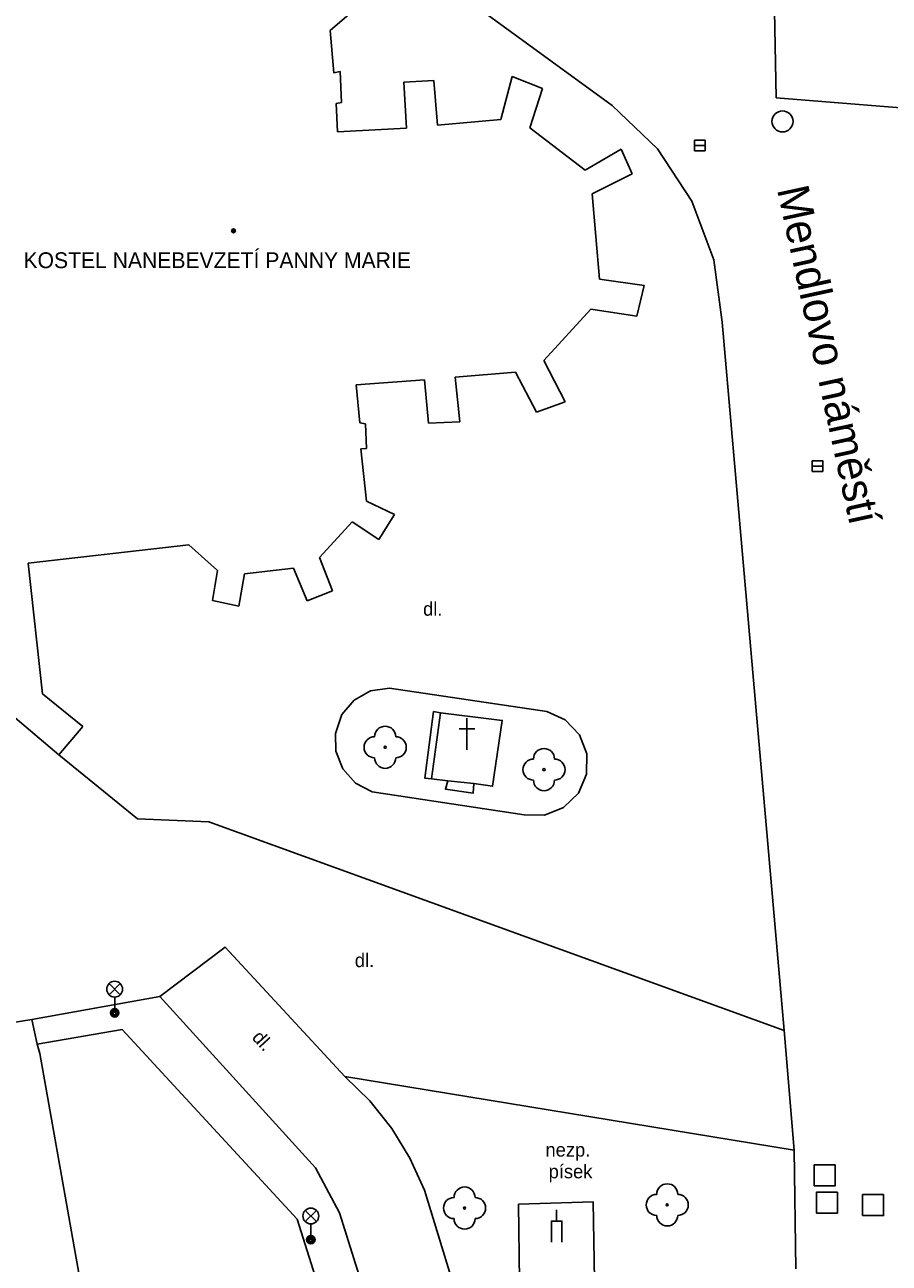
# Model space of a CAD drawing. Extents: x -600309 to -598967, y -1161267 to -1160292.
# Drawn here: x -599181.5 to -599140.4, y -1161051.1 to -1160992.3 of the extents above; entities that cross this region are included whole.
import ezdxf

# ---------------------------------------------------------------- set-up
doc = ezdxf.new("R2010")
doc.units = 0
for name, color, linetype in [('Level 11', 7, 'Continuous'), ('Level 22', 7, 'Continuous'), ('Level 26', 7, 'Continuous'), ('Level 27', 7, 'Continuous'), ('Level 33', 7, 'Continuous'), ('Level 38', 7, 'Continuous'), ('Level 39', 7, 'Continuous'), ('Level 40', 7, 'Continuous'), ('Level 41', 7, 'Continuous'), ('Level 5', 7, 'Continuous'), ('Level 50', 7, 'Continuous'), ('Level 7', 7, 'Continuous'), ('Level 8', 7, 'Continuous')]:
    doc.layers.add(name, color=color, linetype=linetype)

msp = doc.modelspace()

# ---------------------------------------------------------------- linework, layer by layer
at = {"layer": 'Level 11'}
for points in [[(-599153.59, -1160996.14), (-599176.02, -1160979.81)], [(-599153.59, -1160996.14), (-599151.44, -1160998.2), (-599149.8, -1161000.68), (-599148.76, -1161003.4699), (-599148.36, -1161006.42)], [(-599145.42, -1161040.03), (-599148.36, -1161006.42)], [(-599164.9699, -1161028.7), (-599165.77, -1161028.29), (-599166.37, -1161027.62), (-599166.7, -1161026.78), (-599166.7199, -1161025.94), (-599166.4099, -1161025.04), (-599165.83, -1161024.36), (-599165.05, -1161023.92), (-599164.1599, -1161023.78)], [(-599164.1599, -1161023.78), (-599156.69, -1161024.89)], [(-599162.1599, -1161028.09), (-599162.48, -1161028.05), (-599162.07, -1161024.89)], [(-599161.73, -1161024.95), (-599162.1599, -1161028.09)], [(-599162.07, -1161024.89), (-599161.73, -1161024.95)], [(-599161.73, -1161024.95), (-599158.8, -1161025.32), (-599159.26, -1161028.44), (-599160.15, -1161028.31)], [(-599156.69, -1161024.89), (-599155.81, -1161025.29), (-599155.14, -1161026), (-599154.79, -1161026.9), (-599154.81, -1161027.87), (-599155.19, -1161028.76), (-599155.89, -1161029.44), (-599156.79, -1161029.81), (-599157.76, -1161029.8)], [(-599179.85, -1161026.95), (-599176.11, -1161029.98), (-599172.73, -1161030.12), (-599145.42, -1161040.03)], [(-599161.38, -1161028.19), (-599162.1599, -1161028.09)], [(-599160.15, -1161028.31), (-599160.18, -1161028.76), (-599161.5, -1161028.57), (-599161.38, -1161028.19)], [(-599160.15, -1161028.31), (-599161.38, -1161028.19)], [(-599157.76, -1161029.8), (-599164.9699, -1161028.7)], [(-599166.28, -1161042.21), (-599171.96, -1161036.07), (-599175.05, -1161038.42)], [(-599175.05, -1161038.42), (-599181.14, -1161039.51)], [(-599159.71, -1161076.94), (-599157.84, -1161076.35), (-599166.53, -1161048.68), (-599167.6599, -1161046.54), (-599175.05, -1161038.42)], [(-599144.95, -1161045.7), (-599145.42, -1161040.03)], [(-599144.95, -1161045.7), (-599166.28, -1161042.21)], [(-599166.28, -1161042.21), (-599165.09, -1161043.37), (-599164.05, -1161044.67), (-599163.19, -1161046.09), (-599162.5, -1161047.6)], [(-599144.86, -1161051.33), (-599144.95, -1161045.7)], [(-599162.5, -1161047.6), (-599157.42, -1161064.19)], [(-599158.03, -1161048.27), (-599154.48, -1161048.1599), (-599154.42, -1161051.87), (-599157.99, -1161051.9099), (-599158.03, -1161048.27)]]:
    msp.add_lwpolyline(points, dxfattribs=at)
at = {"layer": 'Level 22'}
for centre in [(-599164.36, -1161026.59), (-599156.82, -1161027.65), (-599160.59, -1161048.45), (-599150.9699, -1161048.3)]:
    msp.add_circle(centre, 0.05, dxfattribs=at)
for centre, start, end in [((-599164.36, -1161026.09), 0, 180), ((-599164.86, -1161026.59), 90, 270), ((-599163.86, -1161026.59), 270, 90), ((-599156.82, -1161027.15), 0, 180), ((-599164.36, -1161027.09), 180, 0), ((-599157.32, -1161027.65), 90, 270), ((-599156.32, -1161027.65), 270, 90), ((-599156.82, -1161028.15), 180, 0), ((-599150.9699, -1161047.8), 0, 180), ((-599160.59, -1161047.95), 0, 180), ((-599151.4699, -1161048.3), 90, 270), ((-599150.4699, -1161048.3), 270, 90), ((-599161.09, -1161048.45), 90, 270), ((-599160.09, -1161048.45), 270, 90), ((-599160.59, -1161048.95), 180, 0), ((-599150.9699, -1161048.8), 180, 0)]:
    msp.add_arc(centre, 0.5, start, end, dxfattribs=at)
at = {"layer": 'Level 26'}
for points in [[(-599144, -1161047.4), (-599143, -1161047.4), (-599143, -1161046.4), (-599144, -1161046.4)], [(-599143.89, -1161048.7), (-599142.89, -1161048.7), (-599142.89, -1161047.7), (-599143.89, -1161047.7)], [(-599141.7, -1161048.81), (-599140.7, -1161048.81), (-599140.7, -1161047.81), (-599141.7, -1161047.81)]]:
    msp.add_lwpolyline(points, close=True, dxfattribs=at)
at = {"layer": 'Level 27'}
for p, q in [((-599149.67, -1160998.04), (-599149.17, -1160998.04)), ((-599144.09, -1161013.25), (-599143.59, -1161013.25))]:
    msp.add_line(p, q, dxfattribs=at)
for points in [[(-599149.67, -1160998.29), (-599149.17, -1160998.29), (-599149.17, -1160997.79), (-599149.67, -1160997.79)], [(-599144.09, -1161013.5), (-599143.59, -1161013.5), (-599143.59, -1161013), (-599144.09, -1161013)]]:
    msp.add_lwpolyline(points, close=True, dxfattribs=at)
msp.add_circle((-599145.5, -1160996.9), 0.5, dxfattribs=at)
at = {"layer": 'Level 33'}
for p, q in [((-599177.465, -1161038.33), (-599176.935, -1161037.8)), ((-599177.465, -1161037.8), (-599176.935, -1161038.33)), ((-599177.2, -1161038.44), (-599177.2, -1161039.19)), ((-599168.155, -1161049.09), (-599167.625, -1161048.56)), ((-599168.155, -1161048.56), (-599167.625, -1161049.09)), ((-599167.89, -1161049.2), (-599167.89, -1161049.95))]:
    msp.add_line(p, q, dxfattribs=at)
for centre, radius in [((-599177.2, -1161038.065), 0.375), ((-599177.2, -1161039.19), 0.2), ((-599177.2, -1161039.19), 0.1445), ((-599177.2, -1161039.19), 0.0876), ((-599167.89, -1161048.825), 0.375), ((-599167.89, -1161049.95), 0.2), ((-599167.89, -1161049.95), 0.1445), ((-599167.89, -1161049.95), 0.0876)]:
    msp.add_circle(centre, radius, dxfattribs=at)
at = {"layer": 'Level 38'}
msp.add_line((-599156.2199, -1161049.07), (-599156.2199, -1161048.54), dxfattribs=at)
msp.add_lwpolyline([(-599156.4699, -1161050.07), (-599156.4699, -1161049.07), (-599155.9699, -1161049.07), (-599155.9699, -1161050.07)], dxfattribs=at)
at = {"layer": 'Level 39'}
for radius in [0.09, 0.0398]:
    msp.add_circle((-599171.56, -1161002.09), radius, dxfattribs=at)
at = {"layer": 'Level 41'}
for p, q in [((-599160.48, -1161026.71), (-599160.48, -1161025.21)), ((-599160.855, -1161025.71), (-599160.105, -1161025.71))]:
    msp.add_line(p, q, dxfattribs=at)
at = {"layer": 'Level 5'}
for points in [[(-599165.85, -1160991.62), (-599166.9699, -1160992.58)], [(-599166.9699, -1160992.58), (-599166.8, -1160994.6)], [(-599166.8, -1160994.6), (-599166.5, -1160994.53)], [(-599166.5, -1160994.53), (-599166.43, -1160996)], [(-599163.48, -1160995.03), (-599162.05, -1160994.96)], [(-599163.35, -1160997.2199), (-599163.48, -1160995.03)], [(-599162.05, -1160994.96), (-599161.88, -1160997.08)], [(-599158.87, -1160996.81), (-599158.33, -1160994.77)], [(-599158.33, -1160994.77), (-599156.89, -1160995.34)], [(-599156.89, -1160995.34), (-599157.5, -1160997.2)], [(-599166.43, -1160996), (-599166.68, -1160996.05)], [(-599166.68, -1160996.05), (-599166.62, -1160997.4)], [(-599166.62, -1160997.4), (-599163.35, -1160997.2199)], [(-599161.88, -1160997.08), (-599158.87, -1160996.81)], [(-599157.5, -1160997.2), (-599154.87, -1160999.2199)], [(-599154.87, -1160999.2199), (-599153.15, -1160998.2199)], [(-599153.15, -1160998.2199), (-599152.64, -1160999.38)], [(-599152.64, -1160999.38), (-599154.54, -1161000.33)], [(-599154.54, -1161000.33), (-599154.19, -1161004.38)], [(-599154.19, -1161004.38), (-599152.06, -1161004.68)], [(-599152.06, -1161004.68), (-599152.42, -1161006.14)], [(-599154.6, -1161005.8), (-599156.83, -1161008.24)], [(-599152.42, -1161006.14), (-599154.6, -1161005.8)], [(-599156.83, -1161008.24), (-599155.81, -1161010.2)], [(-599158.18, -1161008.8), (-599161.04, -1161009.03)], [(-599161.04, -1161009.03), (-599160.82, -1161011.15)], [(-599157.17, -1161010.69), (-599158.18, -1161008.8)], [(-599162.5, -1161009.1599), (-599165.73, -1161009.4)], [(-599165.73, -1161009.4), (-599165.57, -1161011.2)], [(-599162.31, -1161011.21), (-599162.5, -1161009.1599)], [(-599155.81, -1161010.2), (-599157.17, -1161010.69)], [(-599165.57, -1161011.2), (-599165.3, -1161011.24)], [(-599165.3, -1161011.24), (-599165.25, -1161012.42)], [(-599160.82, -1161011.15), (-599162.31, -1161011.21)], [(-599165.25, -1161012.42), (-599165.51, -1161012.44)], [(-599165.51, -1161012.44), (-599165.25, -1161014.92)], [(-599165.25, -1161014.92), (-599163.92, -1161015.55)], [(-599163.92, -1161015.55), (-599164.6599, -1161016.74)], [(-599165.93, -1161015.89), (-599167.4699, -1161017.59)], [(-599164.6599, -1161016.74), (-599165.93, -1161015.89)], [(-599173.68, -1161016.99), (-599181.31, -1161017.86)], [(-599172.32, -1161018.21), (-599173.68, -1161016.99)], [(-599181.31, -1161017.86), (-599180.62, -1161024.05)], [(-599167.4699, -1161017.59), (-599166.86, -1161019.17)], [(-599172.55, -1161019.62), (-599172.32, -1161018.21)], [(-599171.04, -1161018.37), (-599171.31, -1161019.89)], [(-599168.71, -1161018.09), (-599171.04, -1161018.37)], [(-599168.07, -1161019.64), (-599168.71, -1161018.09)], [(-599171.31, -1161019.89), (-599172.55, -1161019.62)], [(-599166.86, -1161019.17), (-599168.07, -1161019.64)], [(-599180.62, -1161024.05), (-599178.71, -1161025.6)], [(-599179.85, -1161026.95), (-599181.93, -1161025.2)], [(-599178.71, -1161025.6), (-599179.85, -1161026.95)], [(-599191.98, -1161041.26), (-599181.14, -1161039.51)], [(-599181.14, -1161039.51), (-599180.88, -1161040.68)], [(-599180.88, -1161040.68), (-599180.76, -1161041.12)], [(-599180.76, -1161041.12), (-599176.24, -1161066.5)]]:
    msp.add_lwpolyline(points, dxfattribs=at)
at = {"layer": 'Level 7'}
for points in [[(-599145.8, -1160995.78), (-599145.9, -1160990.81)], [(-599180.88, -1161040.68), (-599176.84, -1161039.98), (-599168.54, -1161048.98), (-599159.71, -1161076.94)]]:
    msp.add_lwpolyline(points, dxfattribs=at)
at = {"layer": 'Level 8'}
msp.add_lwpolyline([(-599145.8, -1160995.78), (-599137.53, -1160996.44)], dxfattribs=at)

# ---------------------------------------------------------------- texts
at = {"layer": 'Level 40'}
for s, p in [('dl.', (-599162.56, -1161020.35)), ('dl.', (-599165.8, -1161037.02)), ('nezp.', (-599156.75, -1161046.01)), ('písek', (-599156.6, -1161047.04))]:
    msp.add_text(s, height=0.65, dxfattribs=at).set_placement(p)
msp.add_text('dl.', height=0.65, rotation=312.55, dxfattribs=at).set_placement((-599170.7199, -1161040.39))
at = {"layer": 'Level 41'}
msp.add_text('KOSTEL NANEBEVZETÍ PANNY MARIE', height=0.75, dxfattribs=at).set_placement((-599181.53, -1161003.86))
at = {"layer": 'Level 50'}
msp.add_text('Mendlovo náměstí', height=1.5, rotation=282.235503, dxfattribs=at).set_placement((-599145.7651, -1161000.1143))

doc.saveas('drawing.dxf')
